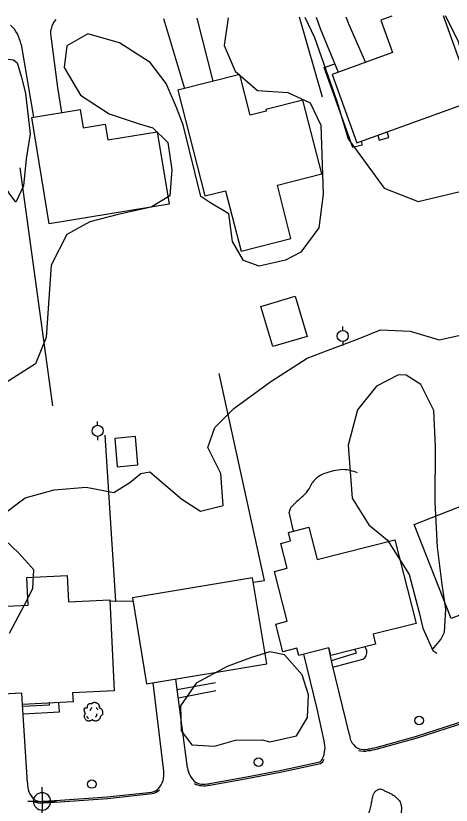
# Model space of a CAD drawing. Extents: x 2145380 to 2156929, y 139568 to 149130.
# Drawn here: x 2148643.4 to 2148800.9, y 143388.8 to 143674.3 of the extents above; entities that cross this region are included whole.
import ezdxf

# ---------------------------------------------------------------- set-up
doc = ezdxf.new("R2010")
doc.units = 0
for name, color, linetype in [('Default', 7, 'Continuous'), ('SURV_Benchmark', 7, 'Continuous'), ('TOPO_Asphalt', 7, 'Continuous'), ('TOPO_Building', 7, 'Continuous'), ('TOPO_Concrete', 7, 'Continuous'), ('TOPO_Curb Back', 7, 'Continuous'), ('TOPO_Fence', 7, 'Continuous'), ('TOPO_Power Pole', 7, 'Continuous'), ('TOPO_Sidewalk', 7, 'Continuous'), ('TOPO_Tree', 7, 'Continuous'), ('TOPO_Tree Line', 7, 'Continuous'), ('TOPO_Water Meter', 7, 'Continuous')]:
    doc.layers.add(name, color=color, linetype=linetype)

# ---------------------------------------------------------------- blocks, each defined once
blk = doc.blocks.new('POWPOL')
at = {"layer": 'TOPO_Power Pole'}
for p, q in [((0, 10.2), (0, 17.3)), ((0, -10.2), (0, -17.3))]:
    blk.add_line(p, q, dxfattribs=at)
blk.add_circle((0, 0), 10.2, dxfattribs=at)
blk = doc.blocks.new('TREE')
at = {"layer": 'TOPO_Tree'}
for points in [[(-14.1, -0.4), (-14.2, 0.5), (-14.4, 1.4), (-14.6, 2.3), (-14.8, 3.2), (-15.5, 4), (-15.7, 4.9), (-15.8, 5.6), (-15.7, 6.3), (-15.7, 7), (-15.6, 7.9), (-15.7, 8.8), (-15.1, 9.7), (-14.6, 10.4), (-13.8, 10.5), (-13, 10.7), (-12.2, 11), (-11.1, 10), (-10.4, 10.7), (-9.4, 11.7), (-10.3, 13.3), (-9.8, 14.4), (-9.6, 15.1), (-9.3, 15.9), (-8.8, 16.5), (-8.2, 17.3), (-7.5, 17.7), (-6.7, 18.1), (-6.1, 18.4), (-5.6, 18.6), (-5.1, 18.7), (-4.5, 18.7), (-4, 18.5), (-3.5, 18.1)], [(-3.5, 17.6), (-3.1, 18.3), (-2.6, 18.8), (-1.9, 19.2), (-1, 19.7), (-0.2, 20), (0.7, 20.2), (1.6, 20.5), (2.5, 20.8), (3.4, 20.8), (4.1, 20.7), (4.8, 20.5), (5.5, 20.2), (6.4, 19.9), (7.3, 19.7), (8.2, 19.2), (9.4, 18.4), (10, 17.2), (10.8, 16), (11.2, 15.3), (11.6, 14.6), (11.9, 13.9), (12.2, 13.1), (11.4, 12), (11.9, 11.2), (12, 11), (12.2, 10.9), (12.4, 10.7), (12.9, 10.4), (13.5, 10), (14, 9.7), (14.7, 9.2), (15.4, 8.7), (16.1, 8.1), (16.7, 7.5), (16.9, 6.7), (17.1, 6), (17.6, 4.4), (17.7, 2.8), (17.7, 1.2), (17.7, -0.2), (17.8, -2.2), (16.6, -3), (15.5, -3.8), (14.3, -4.6), (13.2, -5.3)], [(13.2, -5.3), (13.3, -5.8), (13.4, -6.3), (13.4, -6.7), (13.8, -8.5), (12.2, -10), (10.8, -11.5), (10, -12.3), (9.1, -12.8), (8.2, -13.1), (6, -13.8), (3.3, -13.6), (1.3, -13.1), (0.5, -12.9), (-0.1, -11.4), (-0.8, -11.5), (-2, -11.6), (-3.3, -12.8), (-4.5, -13.1), (-6.1, -13.5), (-7.8, -14), (-9.3, -13.6), (-11.4, -13.1), (-12.8, -11.4), (-14.1, -9.4), (-15.3, -7.3), (-15.6, -5.1), (-15.1, -3), (-14.9, -1.9), (-13.9, -0.8), (-13.5, 0.1)], [(-4.2, 5.1), (-4.5, 6.1), (-4.3, 7.2), (-3.8, 8.2), (-3.3, 9.3), (-2.7, 10.3), (-1.6, 11)], [(5.9, 11.2), (6.5, 10.7), (7, 10.2), (7.4, 9.5), (7.9, 8.6), (8.3, 7.6), (8.5, 6.6)], [(-11.4, -4.5), (-11.5, -5.4), (-11, -6.3), (-10.1, -7.2), (-9.3, -8), (-8.5, -8.3), (-7.7, -8.1)], [(4.8, -6.3), (5.7, -5.7), (6.3, -4.9), (6.8, -3.9), (7.4, -2.8), (7.6, -1.7), (7.5, -0.6)]]:
    blk.add_open_spline(points, degree=3, dxfattribs=at)
blk = doc.blocks.new('WTRMTR')
at = {"layer": 'Default'}
blk.add_circle((0, 0), 3.89, dxfattribs=at)
blk = doc.blocks.new('BM')
at = {"layer": 'SURV_Benchmark'}
for p, q in [((0, 2.49), (0, 4.15)), ((-2.49, 0), (-4.16, 0)), ((4.16, 0), (2.49, 0)), ((0, -4.16), (0, -2.49))]:
    blk.add_line(p, q, dxfattribs=at)
for points in [[(0, 2.49), (0, 2.49), (0, 0), (2.49, 0), (2.49, 0), (2.49, 0)], [(0, 2.49), (0, 2.49), (0, 0), (2.49, 0), (2.49, 0), (2.49, 0), (2.49, 0)], [(-2.5, 0), (-2.49, 0), (0, 0), (0, -2.49), (0, -2.49)], [(-2.5, 0), (-2.49, 0), (0, 0), (0, -2.49), (0, -2.49)]]:
    blk.add_lwpolyline(points, dxfattribs=at)
for start, end in [(90.0638, 180.0068), (0.0638, 90.0068), (0.0638, 90.0068), (180.0638, 270.0068), (180.0638, 270.0068), (269.9472, 359.9927)]:
    blk.add_arc((0, 0), 2.5, start, end, dxfattribs=at)

msp = doc.modelspace()

# ---------------------------------------------------------------- linework, layer by layer
at = {"layer": 'TOPO_Asphalt'}
for p, q in [((2148696.87, 143673.32), (2148704.46, 143648.03)), ((2148708.84, 143673.44), (2148714.73, 143650.69))]:
    msp.add_line(p, q, dxfattribs=at)
for points in [[(2148752.03, 143673.85), (2148753.54, 143669.7), (2148759.99, 143653.9)], [(2148762.79, 143673.96), (2148763.83, 143671.18), (2148769.84, 143657.44)], [(2148656.26, 143665.93), (2148658.52, 143648.37), (2148660, 143639.32)], [(2148645.35, 143663.95), (2148649.87, 143637.65)], [(2148764.05, 143414.28), (2148757.78, 143439.99), (2148756.57, 143445.76)], [(2148754.88, 143412.11), (2148752.44, 143423.69), (2148747.61, 143443.49)], [(2148705.55, 143402.35), (2148701.31, 143434.46)], [(2148696.9, 143401.12), (2148693.12, 143433.09)], [(2148647.6, 143396.93), (2148645.9, 143425.31)]]:
    msp.add_lwpolyline(points, dxfattribs=at)
for centre, radius, start, end in [((2148632.32, 143661.45), 13.27, 10.8676, 45.8384), ((2148663.6, 143667.9), 7.61, 138.4921, 195.0648), ((2148770.12, 143414.77), 6.1, 184.5547, 245.0469), ((2148746.13, 143409.56), 9.11, 334.8758, 16.2249), ((2148714.01, 143403.66), 8.57, 188.8195, 229.0067), ((2148689.34, 143399.95), 7.65, 318.0002, 8.7751), ((2148656.46, 143396.88), 8.86, 179.6525, 222.7179)]:
    msp.add_arc(centre, radius, start, end, dxfattribs=at)
at = {"layer": 'TOPO_Building'}
msp.add_lwpolyline([(2148779.35, 143674.12), (2148775.42, 143672.7), (2148779.64, 143660.97), (2148757.82, 143653.12), (2148766.71, 143628.38), (2148809.08, 143643.62), (2148798.04, 143674.3)], dxfattribs=at)
for points in [[(2148702.01, 143647.41), (2148711.77, 143609.14), (2148719.28, 143611.06), (2148724.87, 143589.14), (2148742.92, 143593.74), (2148738, 143613.02), (2148754.08, 143617.13), (2148747.27, 143643.81), (2148733.8, 143640.38), (2148733.95, 143639.81), (2148728.19, 143638.34), (2148724.42, 143653.13)], [(2148655.54, 143599.06), (2148649.18, 143637.54), (2148666.7, 143640.43), (2148667.79, 143633.84), (2148675.8, 143635.17), (2148676.75, 143629.4), (2148694.51, 143632.33), (2148698.83, 143606.21)], [(2148744.42, 143572.86), (2148748.73, 143558.36), (2148736.37, 143554.68), (2148732.06, 143569.19)], [(2148680.1, 143511.26), (2148687.61, 143511.92), (2148686.71, 143522.13), (2148679.2, 143521.47)], [(2148827.16, 143505.85), (2148837.73, 143478.85), (2148821.9, 143472.66), (2148823.89, 143467.57), (2148813.01, 143463.32), (2148813.78, 143461.35), (2148800.85, 143456.3), (2148787.53, 143490.35)], [(2148788.14, 143454.58), (2148772.62, 143450.65), (2148773.51, 143447.11), (2148757.36, 143443.02), (2148756.66, 143445.78), (2148745.72, 143443.01), (2148745.06, 143445.64), (2148739.97, 143444.35), (2148737.45, 143454.31), (2148741.6, 143455.36), (2148737.03, 143473.39), (2148741.5, 143474.52), (2148739.22, 143483.52), (2148742.8, 143484.42), (2148742.02, 143487.5), (2148749.43, 143489.37), (2148752.38, 143477.72), (2148780.48, 143484.83)], [(2148677.41, 143463.06), (2148679, 143430.22), (2148663.97, 143429.5), (2148664.13, 143426.19), (2148645.83, 143425.31), (2148645.64, 143429.33), (2148633.91, 143428.77), (2148632.38, 143460.45), (2148647.94, 143461.21), (2148647.45, 143471.22), (2148661.99, 143471.92), (2148662.45, 143462.33)], [(2148729.05, 143471.05), (2148685.57, 143463.82), (2148690.74, 143432.7), (2148734.22, 143439.93)]]:
    msp.add_lwpolyline(points, close=True, dxfattribs=at)
at = {"layer": 'TOPO_Concrete'}
msp.add_lwpolyline([(2148743.89, 143487.97), (2148742.3, 143494.8)], dxfattribs=at)
for centre, radius, start, end in [((2148758.69, 143499.4), 10.07, 111.1515, 143.1717), ((2148763.02, 143487.42), 22.81, 93.3349, 110.4307), ((2148761.15, 143494.98), 15.22, 67.35, 87.9762), ((2148737.92, 143510.75), 13.77, 310.0742, 337.289), ((2148807.69, 143431.86), 91.55, 131.7002, 134.6652), ((2148745.84, 143494.45), 3.56, 134.8792, 174.3131)]:
    msp.add_arc(centre, radius, start, end, dxfattribs=at)
at = {"layer": 'TOPO_Curb Back'}
for points in [[(2148774.07, 143409.78), (2148787.97, 143413.66), (2148802.96, 143418.52), (2148812.08, 143421.75)], [(2148774.23, 143409.2), (2148788.14, 143413.09), (2148803.15, 143417.95), (2148812.33, 143421.2)], [(2148713.43, 143396.63), (2148726.21, 143398.95), (2148739.49, 143401.46), (2148753.35, 143404.48)], [(2148713.54, 143396.04), (2148726.32, 143398.36), (2148739.61, 143400.87), (2148753.55, 143403.91)], [(2148653.33, 143390.29), (2148659.49, 143390.69), (2148676.48, 143391.92), (2148692.63, 143393.61)], [(2148653.4, 143389.69), (2148659.53, 143390.09), (2148676.54, 143391.32), (2148692.72, 143393.02)]]:
    msp.add_lwpolyline(points, dxfattribs=at)
for centre, radius, start, end in [((2148769.3, 143415.85), 7.44, 255.1665, 281.8469), ((2148769.3, 143415.84), 6.83, 255.1614, 282.0734), ((2148767.84, 143434.12), 25.12, 276.5994, 284.3514), ((2148767.84, 143434.11), 25.72, 276.6604, 284.3668), ((2148752.25, 143406.46), 2.26, 298.9775, 340.2217), ((2148752.25, 143406.46), 2.86, 297.109, 340.2253), ((2148710.97, 143401.53), 5.64, 239.2253, 265.7709), ((2148710.97, 143401.53), 5.04, 239.2277, 265.7996), ((2148711.52, 143407.46), 11, 265.2471, 280.0189), ((2148691.72, 143398.35), 4.83, 280.9018, 313.2295), ((2148691.72, 143398.35), 5.43, 280.6214, 313.2296), ((2148711.52, 143407.47), 11.6, 265.2639, 280.0249), ((2148652.45, 143395.29), 5.08, 240.575, 280.0267), ((2148652.45, 143395.29), 5.68, 240.5743, 279.6836)]:
    msp.add_arc(centre, radius, start, end, dxfattribs=at)
at = {"layer": 'TOPO_Fence'}
for p, q in [((2148754.34, 143644.87), (2148746.02, 143673.8)), ((2148644.86, 143619.29), (2148656.71, 143533.29)), ((2148679.46, 143462.64), (2148685.74, 143462.76))]:
    msp.add_line(p, q, dxfattribs=at)
for points in [[(2148729.31, 143469.48), (2148733.35, 143470.14), (2148717.02, 143544.94)], [(2148675.57, 143522.66), (2148679.46, 143462.64), (2148677.44, 143462.54)]]:
    msp.add_lwpolyline(points, dxfattribs=at)
at = {"layer": 'TOPO_Sidewalk'}
for p, q in [((2148701.82, 143430.63), (2148715.59, 143433.18)), ((2148702.21, 143427.64), (2148715.74, 143430.36))]:
    msp.add_line(p, q, dxfattribs=at)
for points in [[(2148768.29, 143628.95), (2148768.63, 143627.5), (2148765.27, 143626.64), (2148754.98, 143655.61), (2148758.76, 143656.91)], [(2148774.28, 143631.1), (2148774.76, 143629.31), (2148778.37, 143630.35), (2148777.7, 143632.33)], [(2148757.53, 143441.2), (2148766.65, 143443.88), (2148766.08, 143445.22)], [(2148770.31, 143444.71), (2148769.7, 143446.14)], [(2148758.09, 143438.72), (2148768.88, 143441.64)], [(2148645.94, 143424.67), (2148655.65, 143425.09), (2148655.58, 143425.78)], [(2148646.11, 143421.84), (2148659.25, 143422.64), (2148658.95, 143425.94)]]:
    msp.add_lwpolyline(points, dxfattribs=at)
msp.add_arc((2148767.83, 143444), 2.58, 294.1969, 15.9663, dxfattribs=at)
at = {"layer": 'TOPO_Tree Line'}
for points in [[(2148720.21, 143673.55), (2148718.78, 143663.57), (2148722.77, 143654.31), (2148730.83, 143647.25), (2148741.82, 143646.56), (2148749.82, 143642.8), (2148753.73, 143634.73), (2148754.59, 143609.86), (2148752.99, 143597.61), (2148746.55, 143588.87), (2148741.01, 143585.91), (2148731.44, 143583.76), (2148725.73, 143585.87), (2148721.74, 143592.67), (2148720.43, 143602.64), (2148713.61, 143606.75), (2148710.38, 143608.99), (2148703.9, 143634.86), (2148701.57, 143641.15), (2148697.79, 143649.78), (2148692.01, 143657.44), (2148680.9, 143664.48), (2148669.53, 143667.83), (2148661.94, 143663.47), (2148660.93, 143655.6), (2148666.86, 143645.56), (2148677.15, 143638.89), (2148688.03, 143635.24), (2148693.03, 143633.77), (2148698.42, 143628.45), (2148699.87, 143618.64), (2148699.12, 143609.14), (2148692.41, 143605.12), (2148680.44, 143602.45), (2148670.22, 143599.8), (2148661.85, 143595.18), (2148656.21, 143584.1), (2148654.41, 143557.95), (2148650.5, 143548.44), (2148638.66, 143540.86)], [(2148747.89, 143673.81), (2148751.43, 143666.46), (2148759.52, 143643.45), (2148763.55, 143629.87), (2148776.57, 143612.01), (2148788.88, 143607.17), (2148811.67, 143612.57), (2148814.73, 143617.5), (2148813.05, 143626.29), (2148810.63, 143636.71), (2148803.55, 143665), (2148798.82, 143674.31)], [(2148618.06, 143643.21), (2148618.04, 143644.5), (2148622.82, 143651.76), (2148630.28, 143657.29), (2148636.78, 143659.06), (2148642.64, 143658.37), (2148643.98, 143657.3), (2148645.52, 143652.11), (2148646.94, 143646.21), (2148648.62, 143631.62), (2148647.22, 143622.52), (2148646.17, 143612.84), (2148643.46, 143606.88), (2148640.99, 143610.2), (2148635.85, 143618.3), (2148627.61, 143627.57), (2148621.41, 143635.67), (2148618.33, 143644.93)], [(2148637.38, 143492.98), (2148646.86, 143499.96), (2148657.34, 143502.93), (2148668.9, 143503.82), (2148678.85, 143501.89), (2148684.66, 143505.59), (2148688.67, 143508.78), (2148691.92, 143509.35), (2148703.49, 143499.49), (2148710.17, 143495.12), (2148718.46, 143497.16), (2148717.55, 143508.76), (2148712.81, 143518.24), (2148715.34, 143525.45), (2148722.25, 143532.34), (2148735.66, 143542.01), (2148748.83, 143550.47), (2148756.33, 143553.41), (2148766.93, 143557.31), (2148775.35, 143560.8), (2148785.98, 143560.31), (2148796.49, 143557.18), (2148813.33, 143560.91)], [(2148794.09, 143445.2), (2148797.15, 143448.73), (2148798.49, 143451.44), (2148798.93, 143459.68), (2148797.55, 143468.62), (2148795.91, 143482.13), (2148795.1, 143498.46), (2148795.16, 143518.57), (2148794.58, 143531.52), (2148789.94, 143540.96), (2148784.64, 143544.34), (2148781.82, 143544.46), (2148773.91, 143540.43), (2148766.95, 143531.82), (2148763.61, 143519.04), (2148765.05, 143499.89), (2148771.03, 143490.22), (2148777.83, 143484.72), (2148785.68, 143472.28), (2148789.34, 143458.49), (2148790.61, 143452.92), (2148794.28, 143444.78), (2148795.66, 143443.82)], [(2148641.11, 143451.11), (2148647.62, 143463.34), (2148649.55, 143467.32), (2148649.9, 143473.91), (2148644.54, 143479.99), (2148637.14, 143486.86)], [(2148735.24, 143411.77), (2148744.97, 143413.98), (2148748.87, 143420.57), (2148749.25, 143428.78), (2148746.99, 143436), (2148740.63, 143443.17), (2148735.34, 143444.27), (2148728.69, 143442.31), (2148719.8, 143438.95), (2148708.59, 143432.93), (2148702.98, 143424.75), (2148703.21, 143415.7), (2148707.08, 143410.62), (2148715.33, 143410.17), (2148722.89, 143412.31), (2148732.53, 143412.47), (2148735.24, 143411.77)]]:
    msp.add_lwpolyline(points, dxfattribs=at)
msp.add_open_spline([(2148785.32, 143361.34), (2148785.93, 143361.74), (2148786.53, 143362.14), (2148787.14, 143362.54), (2148788.51, 143363.46), (2148789.19, 143365.2), (2148789.58, 143366.84), (2148789.9, 143368.17), (2148789.94, 143369.5), (2148789.97, 143370.84), (2148790, 143372.26), (2148790.27, 143373.69), (2148789.6, 143375.11), (2148788.76, 143376.89), (2148787.27, 143377.84), (2148786.01, 143379.1), (2148784.84, 143380.26), (2148782.92, 143380.74), (2148782.2, 143382.3), (2148781.83, 143383.11), (2148782.61, 143384), (2148782.67, 143384.87), (2148782.77, 143386.31), (2148782.99, 143387.77), (2148782.68, 143389.2), (2148782.48, 143390.13), (2148781.84, 143390.83), (2148781.09, 143391.51), (2148779.9, 143392.61), (2148778.62, 143393.22), (2148777.26, 143393.86), (2148776.27, 143394.33), (2148774.96, 143394.92), (2148774.03, 143394.27), (2148773.21, 143393.71), (2148772.71, 143392.8), (2148772.49, 143391.87), (2148772.3, 143391.03), (2148772.2, 143390.18), (2148772, 143389.34), (2148771.77, 143388.39), (2148771.53, 143387.44), (2148771.28, 143386.49), (2148770.92, 143385.09), (2148770.56, 143383.7), (2148769.92, 143382.39), (2148769.39, 143381.32), (2148768.28, 143380.69), (2148767.62, 143379.73), (2148766.82, 143378.58), (2148766.05, 143377.42), (2148765.34, 143376.19), (2148764.61, 143374.94), (2148764.01, 143373.71), (2148763.46, 143372.31), (2148762.97, 143371.05), (2148762.67, 143369.77), (2148762.71, 143368.49), (2148762.74, 143367.53), (2148762.96, 143366.56), (2148763.17, 143365.6), (2148763.38, 143364.6), (2148763.53, 143363.62), (2148764.05, 143362.68), (2148764.7, 143361.49), (2148765.87, 143360.79), (2148767.08, 143360.28), (2148768.43, 143359.72), (2148769.77, 143359.29), (2148771.18, 143358.96), (2148772.24, 143358.72), (2148773.3, 143358.51), (2148774.37, 143358.39), (2148775.41, 143358.27), (2148776.48, 143358.21), (2148777.51, 143358.45), (2148778.96, 143358.78), (2148780.37, 143359.25), (2148781.74, 143359.83), (2148782.93, 143360.33), (2148784.13, 143360.83), (2148785.32, 143361.34), (2148785.32, 143361.34)], degree=3, dxfattribs=at)

# ---------------------------------------------------------------- block references
at = {"layer": 'SURV_Benchmark', "xscale": 1.25, "yscale": 1.25}
msp.add_blockref('BM', (2148652.95, 143390.22), dxfattribs=at)
at = {"layer": 'TOPO_Power Pole', "xscale": 0.19685000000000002, "yscale": 0.19685000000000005}
for p in [(2148761.66, 143558.5), (2148673.02, 143524.22)]:
    msp.add_blockref('POWPOL', p, dxfattribs=at)
at = {"layer": 'TOPO_Tree', "xscale": 0.19685000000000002, "yscale": 0.19685000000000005}
msp.add_blockref('TREE', (2148671.3, 143421.97), dxfattribs=at)
at = {"layer": 'TOPO_Water Meter', "xscale": 0.39370000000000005, "yscale": 0.3937000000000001}
for p in [(2148789.29, 143419.46), (2148731.21, 143404.38), (2148670.93, 143396.5)]:
    msp.add_blockref('WTRMTR', p, dxfattribs=at)

doc.saveas('drawing.dxf')
